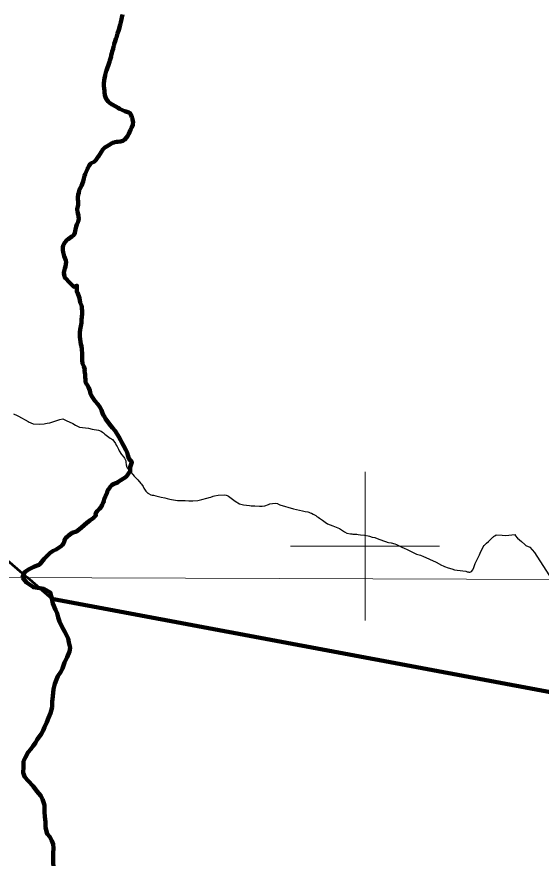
# Model space of a CAD drawing. Extents: x -1643653 to 4543381, y 1624270 to 13878484.
# Drawn here: x 645322 to 652366, y 8945806 to 8957118 of the extents above; entities that cross this region are included whole.
import ezdxf

# ---------------------------------------------------------------- set-up
doc = ezdxf.new("R2010")
doc.units = 0
doc.header["$LTSCALE"] = 200
for name, color, linetype, lineweight in [('1', 7, 'Continuous', 13), ('12', 7, 'Continuous', 25), ('2', 7, 'Continuous', 13), ('24', 7, 'Continuous', 25), ('57', 7, 'Continuous', 13), ('59', 7, 'Continuous', 53), ('60', 7, 'Continuous', 13), ('9', 7, 'Continuous', 90)]:
    doc.layers.add(name, color=color, linetype=linetype, lineweight=lineweight)

msp = doc.modelspace()

# ---------------------------------------------------------------- linework, layer by layer
at = {"layer": '1'}
msp.add_line((565315.3, 8949866.8), (791497.7, 8949052.2), dxfattribs=at)
at = {"layer": '12'}
for points in [[(645277.4, 8951781.6), (645324.7, 8951759), (645344.3, 8951747.1), (645476.8, 8951676.5), (645486.1, 8951668), (645499.5, 8951664.1), (645517.2, 8951655.3), (645535.4, 8951649), (645539.2, 8951646.5), (645633, 8951642.2), (645691.3, 8951646.6), (645709.7, 8951650.6), (645730.5, 8951653.2), (645766.4, 8951661.2), (645899.9, 8951704.4), (645939.9, 8951711), (645983.5, 8951692.1)], [(645983.5, 8951692.1), (646075.3, 8951652.5), (646111.1, 8951629), (646148, 8951608.5), (646165.6, 8951600.8), (646285, 8951585.6), (646336.2, 8951574), (646420.6, 8951561.2), (646455.4, 8951547.2), (646471.8, 8951536), (646471.8, 8951536), (646486.8, 8951523.3), (646503.8, 8951505.7), (646575.7, 8951452.5), (646594.5, 8951444.4), (646606.7, 8951433.2), (646637.1, 8951396.7), (646646.8, 8951381.7), (646658, 8951359.9), (646668.8, 8951343), (646678.2, 8951321.5), (646688, 8951304.6), (646697.6, 8951280.8), (646727.3, 8951231.4), (646758, 8951198.7), (646768, 8951185.4), (646778.9, 8951166.6), (646784.6, 8951148.8), (646787.7, 8951132.6), (646791.2, 8951093), (646800.1, 8951065.2), (646806.8, 8951054.1), (646825.7, 8951029.2), (646836.3, 8951019.3)], [(646836.3, 8951019.3), (646900.5, 8950941.1), (646947.8, 8950893.8), (646989, 8950843.2), (646999.3, 8950832.7), (647020.7, 8950801.7), (647029.2, 8950781.7), (647056, 8950740.5), (647082.1, 8950712.4), (647088.1, 8950711.7), (647092.4, 8950707.5), (647124.6, 8950692.9), (647140, 8950688.1), (647158.6, 8950685.3), (647192, 8950676), (647261.7, 8950661.8), (647311.3, 8950649.3), (647341.4, 8950639.7), (647378.7, 8950633.5), (647398.1, 8950627.8), (647482.5, 8950615.3), (647499.6, 8950617.1), (647516.6, 8950616.2), (647534.4, 8950617.1), (647567, 8950615.2), (647584.8, 8950616), (647635.2, 8950612), (647686.3, 8950610.9), (647752.8, 8950616), (647787.8, 8950625.3), (647806.4, 8950629), (647874.6, 8950648.1), (647891.6, 8950651.4), (647907.9, 8950657.4), (647927.3, 8950661.4), (647959.8, 8950672.6), (647976.9, 8950676.8), (648028, 8950685.3), (648114.8, 8950689.6), (648132.7, 8950687.8), (648148.1, 8950682.9)], [(648148.1, 8950682.9), (648164.7, 8950675), (648182.5, 8950661), (648182.5, 8950661), (648220.1, 8950634.8), (648256.1, 8950605.6), (648313.6, 8950571.5), (648330.6, 8950564.1), (648347.6, 8950561.8), (648365.5, 8950557.5), (648449.1, 8950549.1), (648469.5, 8950544.6), (648518.1, 8950542.6), (648584.7, 8950537.4), (648618.8, 8950538.4), (648656, 8950545.3), (648704, 8950560.3), (648722.7, 8950568.1), (648755.2, 8950574.3), (648790.8, 8950577.7), (648823.9, 8950574.6), (648830.2, 8950570.4), (648856.3, 8950558.2), (649040.7, 8950501.6), (649162.3, 8950475.3), (649195.7, 8950466.1), (649232.2, 8950461.1), (649246.8, 8950457.3), (649263.9, 8950450), (649281.7, 8950444.2), (649302.8, 8950433.5), (649338.4, 8950412.6), (649353.4, 8950402.1), (649372.5, 8950392.3), (649390.3, 8950378.1), (649429.6, 8950352.4), (649463.8, 8950322.8)], [(649463.8, 8950322.8), (649496, 8950302.2), (649566.4, 8950276.3), (649656.2, 8950238.2), (649697.2, 8950209.8), (649723.5, 8950193.7), (649754.2, 8950177.4), (649803.5, 8950168), (649822.1, 8950166.5), (649838.4, 8950163.6), (649890.3, 8950161.1), (649908.1, 8950157), (649941.4, 8950154.8), (649991, 8950148.7), (650043.7, 8950137.9), (650060, 8950135.7), (650094.1, 8950124.2), (650129.7, 8950116.2), (650163, 8950105.8), (650246.8, 8950073.4), (650290.2, 8950059), (650299.6, 8950053.7), (650314, 8950049.1), (650350.6, 8950046.1), (650401.7, 8950034.4), (650423.7, 8950025.5), (650495.5, 8949988.7), (650527.2, 8949975.8), (650567.9, 8949956.7), (650647.1, 8949916), (650692.9, 8949894.2), (650744.7, 8949878.8), (650786.2, 8949862.9), (650817.8, 8949847.6), (650868.1, 8949827.7), (650955.7, 8949785.1), (651029.6, 8949745.1), (651050.4, 8949738.1), (651068, 8949728), (651116.1, 8949708.1), (651168, 8949695.8), (651202.9, 8949684), (651236.2, 8949676.7), (651354.7, 8949662.8), (651372.6, 8949657.6), (651386.2, 8949655.9), (651395.9, 8949651.2), (651408.9, 8949652.2), (651421.4, 8949655), (651431.1, 8949662), (651447.1, 8949681.5), (651460.4, 8949714.1), (651478.1, 8949766.7), (651536.2, 8949883), (651545, 8949904.7), (651589.1, 8949992.5), (651602.4, 8950009.9), (651633.8, 8950042.4), (651659.3, 8950063.8), (651672.2, 8950077.6), (651695.1, 8950098.5), (651713.6, 8950118.7), (651719.4, 8950120.8), (651727.6, 8950129), (651743.7, 8950140.7)], [(651743.7, 8950140.7), (651759.9, 8950152.4), (651841.5, 8950147.5), (651886.8, 8950146.4), (652015.9, 8950156.6)], [(652015.9, 8950156.6), (652017.2, 8950142.2), (652048.2, 8950106.5), (652073.3, 8950084.6), (652100.6, 8950064.8), (652145.1, 8950025.5), (652162.5, 8950012.1), (652213.7, 8949988.4), (652275.7, 8949914.2), (652507.9, 8949552.8)]]:
    msp.add_lwpolyline(points, dxfattribs=at)
at = {"layer": '2'}
for p, q in [((650000, 8949000), (650000, 8951000)), ((649000, 8950000), (651000, 8950000))]:
    msp.add_line(p, q, dxfattribs=at)
at = {"layer": '24', "lineweight": 53}
for points in [[(646741.4, 8957150.7), (646718.5, 8957047.1), (646708.9, 8957012.8), (646694.7, 8956943.6), (646676.5, 8956892.1), (646668.9, 8956874.2), (646659.3, 8956840.7), (646652.1, 8956823.5), (646643.1, 8956791.8), (646631, 8956756.6), (646628.2, 8956737.9), (646621.6, 8956719.2), (646614.4, 8956686.5), (646604.2, 8956653.8), (646599, 8956628.9), (646591.2, 8956601.5), (646589.5, 8956582.9), (646570.9, 8956533), (646569.3, 8956515.1), (646564.1, 8956498), (646526.6, 8956395.2), (646519.6, 8956378.7), (646516.8, 8956360.9), (646510.7, 8956343.7), (646508.2, 8956325.8), (646499.8, 8956291.5), (646491.5, 8956224.6), (646492.3, 8956206.6), (646491.5, 8956189.5), (646496.4, 8956156.8), (646498.8, 8956121.7), (646501.9, 8956103.8), (646505.7, 8956067), (646508.5, 8956052.4), (646513.3, 8956036.8), (646521.8, 8956017.5), (646548.8, 8955980.1), (646568.7, 8955962.5), (646602, 8955939.3), (646683.3, 8955895.3), (646701.8, 8955882.5), (646774.8, 8955850.8), (646825.4, 8955832.7), (646845.1, 8955821.4), (646854, 8955806.5), (646869, 8955770.3), (646874.6, 8955752.5), (646877, 8955735.4), (646884.3, 8955700.5), (646884.3, 8955692.1), (646882.2, 8955683.1), (646880.9, 8955666.8), (646866.5, 8955633.3), (646856.7, 8955615.4), (646850.8, 8955597.5), (646827.8, 8955543.3), (646808.2, 8955512.9), (646795.4, 8955495.8), (646766.7, 8955465.7), (646744.7, 8955453.1), (646715.6, 8955442.4), (646679.8, 8955437.7), (646662.7, 8955437.5), (646639.6, 8955435.3), (646628.3, 8955430.2), (646611.3, 8955425.7), (646593.9, 8955416.4), (646557.7, 8955391.6), (646512.4, 8955367.2), (646503.3, 8955360.9), (646478.3, 8955335.1), (646454.6, 8955300.2), (646419.3, 8955239.2), (646409, 8955231.8), (646403, 8955219.6), (646385.1, 8955192.5), (646359.3, 8955170.4), (646322, 8955149.8), (646306.6, 8955137), (646292.4, 8955120.1), (646271, 8955076.2), (646271, 8955076.2), (646238.6, 8955000.6)], [(646238.6, 8955000.6), (646233.1, 8954981.3), (646225.8, 8954962), (646222.4, 8954942.8), (646212.7, 8954904.2), (646189.9, 8954845.6), (646180.6, 8954827.1), (646167.7, 8954807), (646161.9, 8954785.9), (646154.8, 8954750), (646147.2, 8954729), (646141.1, 8954689.5), (646141.2, 8954672.9), (646146.3, 8954632.2), (646145.4, 8954591), (646134.9, 8954533.1), (646133.7, 8954513.1), (646136.6, 8954503.6), (646142, 8954472.3), (646150.6, 8954449.2), (646150.8, 8954428.7), (646153.7, 8954407.2), (646151.7, 8954379.1), (646148.4, 8954373.7), (646146, 8954363.6), (646129.2, 8954324.2), (646120.5, 8954299.3), (646109.6, 8954260), (646105.6, 8954235.9), (646100, 8954213.7), (646092.8, 8954193.2), (646087.3, 8954183.5), (646061.6, 8954162.8), (646010.4, 8954126.6), (645986.9, 8954112.3), (645983.9, 8954107.2), (645982.8, 8954099.1), (645966.6, 8954082.6), (645954.5, 8954061.9), (645945.2, 8954043), (645940.9, 8954021.6), (645941.7, 8954000.2), (645939.8, 8953978.8), (645943.5, 8953954.8), (645951.6, 8953918.8), (645959, 8953899.6), (645969.1, 8953878.7), (645981.1, 8953842.5), (645984.5, 8953823.2), (645977.2, 8953761.1), (645967.9, 8953736.2), (645958.1, 8953696.8), (645954.8, 8953674.8), (645954.9, 8953665.3), (645961, 8953634.7), (645968.4, 8953609.8), (645970, 8953607.3), (645984.2, 8953596.8), (646022.1, 8953555.9), (646049.3, 8953529.6), (646088, 8953489.3), (646092.2, 8953489.6), (646126.7, 8953501.9), (646130, 8953501.7), (646130.4, 8953416.3), (646131.4, 8953414.8), (646137.1, 8953413.1), (646163.8, 8953336.6), (646173.3, 8953276.2), (646189.2, 8953237.6), (646194.5, 8953218.3), (646195.7, 8953199.1), (646201, 8953160.5), (646200.1, 8953124.6), (646189.3, 8953044.8), (646189.1, 8953005.5), (646173, 8952915), (646166.9, 8952872.1), (646167.8, 8952832.8), (646166.9, 8952813.5), (646183.8, 8952715.8), (646190.6, 8952691.8), (646197.6, 8952651.5), (646199.9, 8952587.2), (646199, 8952500.7), (646204.9, 8952458.4), (646221.6, 8952416.4), (646234, 8952374.3), (646233.3, 8952352.9), (646239.6, 8952309.2), (646240.8, 8952267.2), (646243.7, 8952245.8), (646242.9, 8952224.4), (646246, 8952203.9), (646250.1, 8952197.4), (646252.6, 8952188.8), (646256.5, 8952186.2), (646257.9, 8952182.2), (646261.2, 8952179.2), (646263.3, 8952172.7), (646263.3, 8952172.7)], [(646263.3, 8952172.7), (646267.7, 8952169.4), (646271.2, 8952159.2), (646283.8, 8952137.9), (646294.2, 8952117.2), (646303.6, 8952093.2), (646314.2, 8952051.4), (646322.1, 8952031.6), (646333.3, 8952009.5), (646371.8, 8951955.7), (646409.8, 8951910.5), (646439.8, 8951866.6), (646450.5, 8951847.3), (646458, 8951830.6), (646472.5, 8951791.1), (646486.6, 8951759.9), (646498.1, 8951747.5), (646499.4, 8951739.7), (646505.1, 8951731.6), (646514.5, 8951713), (646583.4, 8951618.5), (646609.2, 8951590.9), (646641.2, 8951551.7), (646693.7, 8951470.3), (646714.7, 8951432.5), (646733, 8951394), (646757.5, 8951355.4), (646787.6, 8951297.6), (646794.5, 8951277.6), (646802.9, 8951258.2), (646813.5, 8951223.4), (646828.6, 8951181.9), (646867.6, 8951129.6), (646843.9, 8951061.1), (646845, 8951008.9), (646791.1, 8950934.1), (646683.1, 8950866.1), (646677.6, 8950858.9), (646671.1, 8950853.6), (646653.5, 8950848.9), (646638.2, 8950843.1), (646630.5, 8950838.5), (646616.1, 8950832.7), (646599.8, 8950823.2), (646580.2, 8950802.2), (646561.5, 8950775.5), (646560.4, 8950771.5), (646555.5, 8950768.2), (646542.3, 8950744.3), (646531.8, 8950710), (646515, 8950677.7), (646512.5, 8950667.1), (646506.4, 8950657.3), (646501.5, 8950645.9), (646497.6, 8950630.7), (646492.6, 8950619.9), (646490.9, 8950607.9), (646484.9, 8950590.5), (646469.4, 8950559.1), (646462.5, 8950548.1), (646458, 8950536.5), (646432.8, 8950502.7), (646402.4, 8950473.1), (646389.6, 8950454.9), (646380.3, 8950433.1), (646383.9, 8950415.2), (646358.3, 8950385.9), (646349.6, 8950380.1), (646346.8, 8950375.3), (646301.4, 8950345.1), (646282.4, 8950327.6), (646263.6, 8950315.1), (646191.8, 8950251), (646140.7, 8950210.9), (646124.2, 8950199.9), (646066.5, 8950178.1), (646011.5, 8950140), (645996.7, 8950128.3), (645982.6, 8950114.3), (645972, 8950100.3), (645964.6, 8950078.7), (645959.7, 8950055.9), (645950.6, 8950035.7), (645935.3, 8950018), (645917.5, 8950001), (645852.5, 8949956.4), (645811.5, 8949936.1), (645770.2, 8949910.8), (645755.5, 8949898), (645724.3, 8949866.7), (645691.2, 8949830.5), (645653.7, 8949784.5), (645634.4, 8949765.2), (645614.7, 8949747.7), (645596.6, 8949739.8), (645549.2, 8949723.6), (645488.8, 8949693.4), (645467.8, 8949680.1), (645433.2, 8949653.7), (645415.9, 8949633.6), (645398.8, 8949579.9)], [(645398.8, 8949579.9), (645451.4, 8949513.8), (645546.2, 8949449.6), (645683.8, 8949425.1), (645771.3, 8949377.1), (645790.9, 8949299.5), (645808.1, 8949229.4), (645840.2, 8949144.1), (645862.5, 8949099), (645877.2, 8949041.4), (645894.5, 8948988.8), (645929.2, 8948913.5), (645968.9, 8948848.3), (645990.2, 8948804.6)], [(645990.2, 8948804.6), (646010.9, 8948758.1), (646021.2, 8948711.7), (646036.8, 8948634.2), (646031.6, 8948582.6), (646000.6, 8948510.3), (645964.4, 8948438), (645936.5, 8948358.1), (645911.3, 8948313.2), (645873.5, 8948253.4), (645853.2, 8948208.5), (645832.9, 8948151), (645815.1, 8948076.1), (645807.1, 8947983.6), (645799.2, 8947908.6), (645796.4, 8947834.9)], [(645796.4, 8947834.9), (645776, 8947756.1), (645745.7, 8947693.7), (645725.4, 8947636.3), (645695.1, 8947568.9), (645674.8, 8947521.4), (645649.6, 8947474), (645596.7, 8947399.3), (645571.5, 8947356.9), (645541.2, 8947317), (645511, 8947272.1), (645475.8, 8947229.8), (645437.9, 8947162.4), (645412.7, 8947110), (645409.8, 8947032.5), (645409.4, 8946954.9), (645431.6, 8946894.8), (645476.4, 8946847), (645541.1, 8946774.1), (645593.3, 8946706.3), (645643.1, 8946643.5), (645668.8, 8946601.4)], [(645668.8, 8946601.4), (645692.5, 8946518.2), (645694.6, 8946428.1), (645699.3, 8946363), (645706.4, 8946292.9), (645706.1, 8946220.4), (645728.2, 8946132.7), (645765.5, 8946092.5), (645792.8, 8946037.3), (645812.6, 8945992.2), (645814.8, 8945939.6), (645812, 8945874.6), (645809.1, 8945802.1), (645808.9, 8945752), (645813.6, 8945684.5), (645820.8, 8945616.9), (645855.5, 8945556.7), (645925.1, 8945520.2)]]:
    msp.add_lwpolyline(points, dxfattribs=at)
at = {"layer": '57'}
for points in [[(645793.1, 8949290.9), (653495.4, 8947850), (659002.1, 8941889), (661559, 8940382.7)], [(661559, 8940382.7), (659002.1, 8941889), (653495.4, 8947850), (645793.1, 8949290.9)]]:
    msp.add_lwpolyline(points, dxfattribs=at)
for points in [[(618257.6, 8953925.9), (619183.7, 8953970.3), (620725.9, 8954192.9), (622371.6, 8954682.1), (623953.8, 8955209.7), (626185.5, 8955995.2), (628043.5, 8956541.4), (631351.2, 8956802.4), (633709.5, 8956728.8), (635993.8, 8956280.5), (637686.3, 8955648.2), (639291.4, 8954828.8), (640588.9, 8953973.3), (641709, 8952948.6), (643376.9, 8951340.4), (644721.9, 8950215.5), (645793.1, 8949290.9)], [(645793.1, 8949290.9), (644721.9, 8950215.5), (643376.9, 8951340.4), (641709, 8952948.6), (640588.9, 8953973.3), (639291.4, 8954828.8), (637686.3, 8955648.2), (635993.8, 8956280.5), (633709.5, 8956728.8), (631351.2, 8956802.4), (628043.5, 8956541.4), (626185.5, 8955995.2), (623953.8, 8955209.7), (622371.6, 8954682.1), (620725.9, 8954192.9), (619183.7, 8953970.3), (618257.6, 8953925.9)]]:
    msp.add_spline(points, degree=3, dxfattribs=at)
at = {"layer": '59'}
msp.add_lwpolyline([(645793.1, 8949290.9), (653495.4, 8947850), (659002.1, 8941889), (661559, 8940382.7), (661583.1, 8940454)], dxfattribs=at)
msp.add_spline([(618257.6, 8953925.9), (619183.7, 8953970.3), (620725.9, 8954192.9), (622371.6, 8954682.1), (623953.8, 8955209.7), (626185.5, 8955995.2), (628043.5, 8956541.4), (631351.2, 8956802.4), (633709.5, 8956728.8), (635993.8, 8956280.5), (637686.3, 8955648.2), (639291.4, 8954828.8), (640588.9, 8953973.3), (641709, 8952948.6), (643376.9, 8951340.4), (644721.9, 8950215.5), (645793.1, 8949290.9)], degree=3, dxfattribs=at)
at = {"layer": '60', "lineweight": 25}
msp.add_spline([(814781, 9009175.5), (814787.2, 9009173.4), (814796.9, 9009173.4), (814799.4, 9009172.4), (814805.1, 9009174.5), (814805.6, 9009176.5), (814811.7, 9009179.5), (814811.7, 9009179.5), (814801.5, 9009181), (814790.7, 9009181.5), (814784.1, 9009183.1), (814777.4, 9009185.1), (814778.4, 9009175.5)], degree=3, dxfattribs=at)
at = {"layer": '9'}
for points in [[(646741.4, 8957150.7), (646718.5, 8957047.1), (646708.9, 8957012.8), (646694.7, 8956943.6), (646676.5, 8956892.1), (646668.9, 8956874.2), (646659.3, 8956840.7), (646652.1, 8956823.5), (646643.1, 8956791.8), (646631, 8956756.6), (646628.2, 8956737.9), (646621.6, 8956719.2), (646614.4, 8956686.5), (646604.2, 8956653.8), (646599, 8956628.9), (646591.2, 8956601.5), (646589.5, 8956582.9), (646570.9, 8956533), (646569.3, 8956515.1), (646564.1, 8956498), (646526.6, 8956395.2), (646519.6, 8956378.7), (646516.8, 8956360.9), (646510.7, 8956343.7), (646508.2, 8956325.8), (646499.8, 8956291.5), (646491.5, 8956224.6), (646492.3, 8956206.6), (646491.5, 8956189.5), (646496.4, 8956156.8), (646498.8, 8956121.7), (646501.9, 8956103.8), (646505.7, 8956067), (646508.5, 8956052.4), (646513.3, 8956036.8), (646521.8, 8956017.5), (646548.8, 8955980.1), (646568.7, 8955962.5), (646602, 8955939.3), (646683.3, 8955895.3), (646701.8, 8955882.5), (646774.8, 8955850.8), (646825.4, 8955832.7), (646845.1, 8955821.4), (646854, 8955806.5), (646869, 8955770.3), (646874.6, 8955752.5), (646877, 8955735.4), (646884.3, 8955700.5), (646884.3, 8955692.1), (646882.2, 8955683.1), (646880.9, 8955666.8), (646866.5, 8955633.3), (646856.7, 8955615.4), (646850.8, 8955597.5), (646827.8, 8955543.3), (646808.2, 8955512.9), (646795.4, 8955495.8), (646766.7, 8955465.7), (646744.7, 8955453.1), (646715.6, 8955442.4), (646679.8, 8955437.7), (646662.7, 8955437.5), (646639.6, 8955435.3), (646628.3, 8955430.2), (646611.3, 8955425.7), (646593.9, 8955416.4), (646557.7, 8955391.6), (646512.4, 8955367.2), (646503.3, 8955360.9), (646478.3, 8955335.1), (646454.6, 8955300.2), (646419.3, 8955239.2), (646409, 8955231.8), (646403, 8955219.6), (646385.1, 8955192.5), (646359.3, 8955170.4), (646322, 8955149.8), (646306.6, 8955137), (646292.4, 8955120.1), (646271, 8955076.2), (646271, 8955076.2), (646238.6, 8955000.6)], [(646238.6, 8955000.6), (646233.1, 8954981.3), (646225.8, 8954962), (646222.4, 8954942.8), (646212.7, 8954904.2), (646189.9, 8954845.6), (646180.6, 8954827.1), (646167.7, 8954807), (646161.9, 8954785.9), (646154.8, 8954750), (646147.2, 8954729), (646141.1, 8954689.5), (646141.2, 8954672.9), (646146.3, 8954632.2), (646145.4, 8954591), (646134.9, 8954533.1), (646133.7, 8954513.1), (646136.6, 8954503.6), (646142, 8954472.3), (646150.6, 8954449.2), (646150.8, 8954428.7), (646153.7, 8954407.2), (646151.7, 8954379.1), (646148.4, 8954373.7), (646146, 8954363.6), (646129.2, 8954324.2), (646120.5, 8954299.3), (646109.6, 8954260), (646105.6, 8954235.9), (646100, 8954213.7), (646092.8, 8954193.2), (646087.3, 8954183.5), (646061.6, 8954162.8), (646010.4, 8954126.6), (645986.9, 8954112.3), (645983.9, 8954107.2), (645982.8, 8954099.1), (645966.6, 8954082.6), (645954.5, 8954061.9), (645945.2, 8954043), (645940.9, 8954021.6), (645941.7, 8954000.2), (645939.8, 8953978.8), (645943.5, 8953954.8), (645951.6, 8953918.8), (645959, 8953899.6), (645969.1, 8953878.7), (645981.1, 8953842.5), (645984.5, 8953823.2), (645977.2, 8953761.1), (645967.9, 8953736.2), (645958.1, 8953696.8), (645954.8, 8953674.8), (645954.9, 8953665.3), (645961, 8953634.7), (645968.4, 8953609.8), (645970, 8953607.3), (645984.2, 8953596.8), (646022.1, 8953555.9), (646049.3, 8953529.6), (646088, 8953489.3), (646092.2, 8953489.6), (646126.7, 8953501.9), (646130, 8953501.7), (646130.4, 8953416.3), (646131.4, 8953414.8), (646137.1, 8953413.1), (646163.8, 8953336.6), (646173.3, 8953276.2), (646189.2, 8953237.6), (646194.5, 8953218.3), (646195.7, 8953199.1), (646201, 8953160.5), (646200.1, 8953124.6), (646189.3, 8953044.8), (646189.1, 8953005.5), (646173, 8952915), (646166.9, 8952872.1), (646167.8, 8952832.8), (646166.9, 8952813.5), (646183.8, 8952715.8), (646190.6, 8952691.8), (646197.6, 8952651.5), (646199.9, 8952587.2), (646199, 8952500.7), (646204.9, 8952458.4), (646221.6, 8952416.4), (646234, 8952374.3), (646233.3, 8952352.9), (646239.6, 8952309.2), (646240.8, 8952267.2), (646243.7, 8952245.8), (646242.9, 8952224.4), (646246, 8952203.9), (646250.1, 8952197.4), (646252.6, 8952188.8), (646256.5, 8952186.2), (646257.9, 8952182.2), (646261.2, 8952179.2), (646263.3, 8952172.7), (646263.3, 8952172.7)], [(646263.3, 8952172.7), (646267.7, 8952169.4), (646271.2, 8952159.2), (646283.8, 8952137.9), (646294.2, 8952117.2), (646303.6, 8952093.2), (646314.2, 8952051.4), (646322.1, 8952031.6), (646333.3, 8952009.5), (646371.8, 8951955.7), (646409.8, 8951910.5), (646439.8, 8951866.6), (646450.5, 8951847.3), (646458, 8951830.6), (646472.5, 8951791.1), (646486.6, 8951759.9), (646498.1, 8951747.5), (646499.4, 8951739.7), (646505.1, 8951731.6), (646514.5, 8951713), (646583.4, 8951618.5), (646609.2, 8951590.9), (646641.2, 8951551.7), (646693.7, 8951470.3), (646714.7, 8951432.5), (646733, 8951394), (646757.5, 8951355.4), (646787.6, 8951297.6), (646794.5, 8951277.6), (646802.9, 8951258.2), (646813.5, 8951223.4), (646828.6, 8951181.9), (646867.6, 8951129.6), (646843.9, 8951061.1), (646845, 8951008.9), (646791.1, 8950934.1), (646683.1, 8950866.1), (646677.6, 8950858.9), (646671.1, 8950853.6), (646653.5, 8950848.9), (646638.2, 8950843.1), (646630.5, 8950838.5), (646616.1, 8950832.7), (646599.8, 8950823.2), (646580.2, 8950802.2), (646561.5, 8950775.5), (646560.4, 8950771.5), (646555.5, 8950768.2), (646542.3, 8950744.3), (646531.8, 8950710), (646515, 8950677.7), (646512.5, 8950667.1), (646506.4, 8950657.3), (646501.5, 8950645.9), (646497.6, 8950630.7), (646492.6, 8950619.9), (646490.9, 8950607.9), (646484.9, 8950590.5), (646469.4, 8950559.1), (646462.5, 8950548.1), (646458, 8950536.5), (646432.8, 8950502.7), (646402.4, 8950473.1), (646389.6, 8950454.9), (646380.3, 8950433.1), (646383.9, 8950415.2), (646358.3, 8950385.9), (646349.6, 8950380.1), (646346.8, 8950375.3), (646301.4, 8950345.1), (646282.4, 8950327.6), (646263.6, 8950315.1), (646191.8, 8950251), (646140.7, 8950210.9), (646124.2, 8950199.9), (646066.5, 8950178.1), (646011.5, 8950140), (645996.7, 8950128.3), (645982.6, 8950114.3), (645972, 8950100.3), (645964.6, 8950078.7), (645959.7, 8950055.9), (645950.6, 8950035.7), (645935.3, 8950018), (645917.5, 8950001), (645852.5, 8949956.4), (645811.5, 8949936.1), (645770.2, 8949910.8), (645755.5, 8949898), (645724.3, 8949866.7), (645691.2, 8949830.5), (645653.7, 8949784.5), (645634.4, 8949765.2), (645614.7, 8949747.7), (645596.6, 8949739.8), (645549.2, 8949723.6), (645488.8, 8949693.4), (645467.8, 8949680.1), (645433.2, 8949653.7), (645415.9, 8949633.6), (645398.8, 8949579.9)], [(645398.8, 8949579.9), (645451.4, 8949513.8), (645546.2, 8949449.6), (645683.8, 8949425.1), (645771.3, 8949377.1), (645790.9, 8949299.5), (645808.1, 8949229.4), (645840.2, 8949144.1), (645862.5, 8949099), (645877.2, 8949041.4), (645894.5, 8948988.8), (645929.2, 8948913.5), (645968.9, 8948848.3), (645990.2, 8948804.6)], [(645793.1, 8949290.9), (653495.4, 8947850), (659002.1, 8941889), (662654, 8939737.7), (668185.2, 8933928.8)], [(645990.2, 8948804.6), (646010.9, 8948758.1), (646021.2, 8948711.7), (646036.8, 8948634.2), (646031.6, 8948582.6), (646000.6, 8948510.3), (645964.4, 8948438), (645936.5, 8948358.1), (645911.3, 8948313.2), (645873.5, 8948253.4), (645853.2, 8948208.5), (645832.9, 8948151), (645815.1, 8948076.1), (645807.1, 8947983.6), (645799.2, 8947908.6), (645796.4, 8947834.9)], [(645796.4, 8947834.9), (645776, 8947756.1), (645745.7, 8947693.7), (645725.4, 8947636.3), (645695.1, 8947568.9), (645674.8, 8947521.4), (645649.6, 8947474), (645596.7, 8947399.3), (645571.5, 8947356.9), (645541.2, 8947317), (645511, 8947272.1), (645475.8, 8947229.8), (645437.9, 8947162.4), (645412.7, 8947110), (645409.8, 8947032.5), (645409.4, 8946954.9), (645431.6, 8946894.8), (645476.4, 8946847), (645541.1, 8946774.1), (645593.3, 8946706.3), (645643.1, 8946643.5), (645668.8, 8946601.4)], [(645668.8, 8946601.4), (645692.5, 8946518.2), (645694.6, 8946428.1), (645699.3, 8946363), (645706.4, 8946292.9), (645706.1, 8946220.4), (645728.2, 8946132.7), (645765.5, 8946092.5), (645792.8, 8946037.3), (645812.6, 8945992.2), (645814.8, 8945939.6), (645812, 8945874.6), (645809.1, 8945802.1), (645808.9, 8945752), (645813.6, 8945684.5), (645820.8, 8945616.9), (645855.5, 8945556.7), (645925.1, 8945520.2)]]:
    msp.add_lwpolyline(points, dxfattribs=at)
msp.add_spline([(637260.6, 8972975.8), (641524.5, 8971056.2), (652526.1, 8965412.7), (653164.3, 8965062.8), (670790.5, 8953770.1), (686194, 8943929.9), (696283.3, 8937647.1)], degree=3, dxfattribs=at)

doc.saveas('drawing.dxf')
